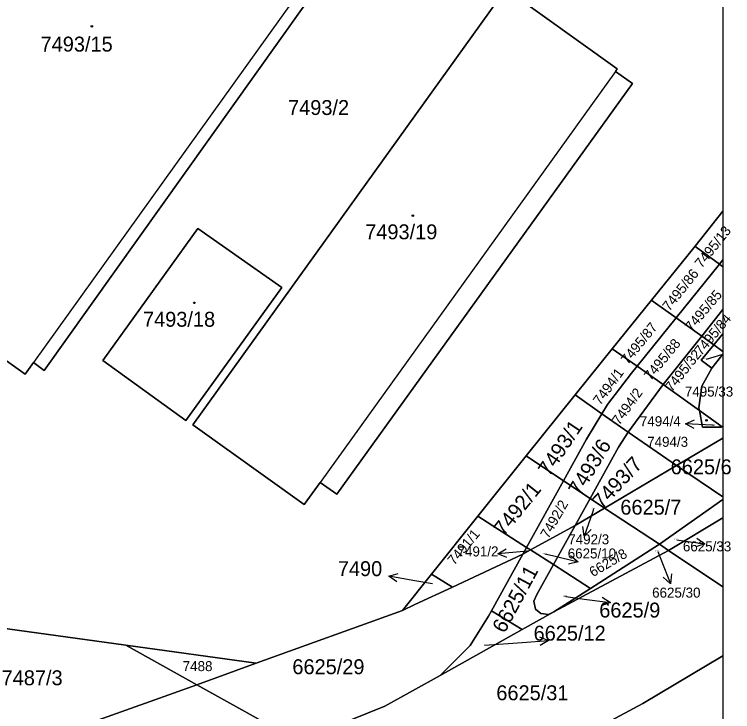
# Model space of a CAD drawing. Extents: x -596233 to -595156, y -1161235 to -1159375.
# Drawn here: x -595239 to -595157.1, y -1159674.6 to -1159595.1 of the extents above; entities that cross this region are included whole.
import ezdxf

# ---------------------------------------------------------------- set-up
doc = ezdxf.new("R2010")
doc.units = 0
for name, color, linetype in [('KN_CAR_KR', 7, 'Continuous'), ('KN_KULTURY', 7, 'Continuous'), ('KN_PARC_CIS_POM', 7, 'Continuous'), ('KN_PARC_CIS_POZ', 7, 'Continuous'), ('KN_PARC_CIS_STAV', 7, 'Continuous'), ('KN_PARC_PLOCHA', 7, 'Continuous'), ('PARC_C_SIPKA', 7, 'Continuous'), ('parcely_l', 7, 'Continuous')]:
    doc.layers.add(name, color=color, linetype=linetype)

msp = doc.modelspace()

# ---------------------------------------------------------------- linework, layer by layer
at = {"layer": 'KN_CAR_KR'}
for points in [[(-595204.63, -1159589.83), (-595236.8, -1159634.77)], [(-595170.49, -1159601.58), (-595204.13, -1159648.42)]]:
    msp.add_lwpolyline(points, dxfattribs=at)
at = {"layer": 'KN_KULTURY'}
for centre, radius in [((-595230.15, -1159596.43), 0.09), ((-595230.15, -1159596.43), 0.0398), ((-595193.57, -1159618.01), 0.09), ((-595193.57, -1159618.01), 0.0398), ((-595218.46, -1159627.95), 0.09), ((-595218.46, -1159627.95), 0.0398), ((-595160.11, -1159641.35), 0.09), ((-595160.11, -1159641.35), 0.0398)]:
    msp.add_circle(centre, radius, dxfattribs=at)
at = {"layer": 'KN_PARC_PLOCHA'}
for points in [[(-595260.22, -1159620.06), (-595261.95, -1159622.49), (-595267.14, -1159618.78), (-595274.72, -1159629.37), (-595278.08, -1159633.89), (-595270.36, -1159639.4), (-595262.12, -1159643), (-595259.82, -1159639.98), (-595254.4, -1159643.82), (-595246.89, -1159633.26), (-595252.08, -1159629.55), (-595250.33, -1159627.1), (-595237.74, -1159636.08), (-595236.8, -1159634.77), (-595235.56, -1159635.66), (-595203.52, -1159590.63), (-595204.63, -1159589.83), (-595202.51, -1159586.87), (-595201.38, -1159587.67), (-595197.85, -1159582.64), (-595198.93, -1159581.87), (-595198.38, -1159581.09), (-595223.66, -1159562.94), (-595263, -1159618.07)], [(-595250.33, -1159627.1), (-595260.22, -1159620.06), (-595263, -1159618.07), (-595223.66, -1159562.94), (-595198.38, -1159581.09), (-595198.93, -1159581.87), (-595197.85, -1159582.64), (-595201.38, -1159587.67), (-595202.51, -1159586.87), (-595204.63, -1159589.83), (-595203.52, -1159590.63), (-595235.56, -1159635.66), (-595236.8, -1159634.77), (-595237.74, -1159636.08)], [(-595168.56, -1159602.96), (-595202.23, -1159649.78), (-595204.13, -1159648.42), (-595205.94, -1159650.93), (-595218.62, -1159641.87), (-595182.97, -1159592.15), (-595170.27, -1159601.27), (-595170.49, -1159601.58)], [(-595168.56, -1159602.96), (-595170.49, -1159601.58), (-595170.27, -1159601.27), (-595182.97, -1159592.15), (-595218.62, -1159641.87), (-595205.94, -1159650.93), (-595204.13, -1159648.42), (-595202.23, -1159649.78)], [(-595158.2304, -1159623.0654), (-595158.63, -1159623.56), (-595161.27, -1159621.59), (-595161.41, -1159621.49), (-595158.2304, -1159617.5109)], [(-595208.49, -1159626.2), (-595219.42, -1159641.36), (-595228.91, -1159634.52), (-595218.07, -1159619.48)], [(-595208.49, -1159626.2), (-595218.07, -1159619.48), (-595228.91, -1159634.52), (-595219.42, -1159641.36)], [(-595158.63, -1159623.56), (-595163.56, -1159629.67), (-595166.2, -1159627.79), (-595166.39, -1159627.65), (-595161.41, -1159621.49), (-595161.27, -1159621.59)], [(-595158.2304, -1159623.859), (-595158.63, -1159623.56), (-595158.2304, -1159623.0654)], [(-595158.2304, -1159623.859), (-595158.2304, -1159628.7042), (-595160.66, -1159631.75), (-595163.56, -1159629.67), (-595158.63, -1159623.56)], [(-595163.56, -1159629.67), (-595168.01, -1159635.19), (-595170.87, -1159633.2), (-595166.39, -1159627.65), (-595166.2, -1159627.79)], [(-595158.2304, -1159631.4716), (-595159.28, -1159632.74), (-595160.66, -1159631.75), (-595158.2304, -1159628.7042)], [(-595160.66, -1159631.75), (-595164.89, -1159637.06), (-595165.06, -1159637.28), (-595168.01, -1159635.19), (-595163.56, -1159629.67)], [(-595158.2304, -1159633.4885), (-595159.28, -1159632.74), (-595158.2304, -1159631.4716)], [(-595159.28, -1159632.74), (-595160.72, -1159634.48), (-595159.52, -1159635.42), (-595160.66, -1159637.46), (-595160.97, -1159639.94), (-595160.91, -1159640.24), (-595165.06, -1159637.28), (-595164.89, -1159637.06), (-595160.66, -1159631.75)], [(-595168.01, -1159635.19), (-595168.65, -1159635.98), (-595171.38, -1159639.54), (-595172.02, -1159640.6), (-595175.09, -1159638.46), (-595170.87, -1159633.2)], [(-595158.2304, -1159633.4885), (-595158.2304, -1159633.8212), (-595159.52, -1159635.42), (-595160.72, -1159634.48), (-595159.28, -1159632.74)], [(-595158.2304, -1159642.0474), (-595158.32, -1159642.08), (-595160.91, -1159640.24), (-595160.97, -1159639.94), (-595160.66, -1159637.46), (-595159.52, -1159635.42), (-595158.2304, -1159633.8212)], [(-595165.06, -1159637.28), (-595169.04, -1159642.68), (-595172.02, -1159640.6), (-595171.38, -1159639.54), (-595168.65, -1159635.98), (-595168.01, -1159635.19)], [(-595160.91, -1159640.24), (-595160.55, -1159642.11), (-595158.45, -1159642.13), (-595158.32, -1159642.08), (-595158.2304, -1159642.1446), (-595158.2304, -1159643.3896), (-595163.53, -1159646.51), (-595169.04, -1159642.68), (-595165.06, -1159637.28)], [(-595172.02, -1159640.6), (-595173.77, -1159643.48), (-595176.41, -1159648.25), (-595180.65, -1159645.41), (-595175.09, -1159638.46)], [(-595158.32, -1159642.08), (-595158.45, -1159642.13), (-595160.55, -1159642.11), (-595160.91, -1159640.24)], [(-595169.04, -1159642.68), (-595170.13, -1159644.4), (-595173.38, -1159650.27), (-595176.41, -1159648.25), (-595173.77, -1159643.48), (-595172.02, -1159640.6)], [(-595158.2304, -1159642.1446), (-595158.32, -1159642.08), (-595158.2304, -1159642.0474)], [(-595163.53, -1159646.51), (-595171.75, -1159651.36), (-595173.38, -1159650.27), (-595170.13, -1159644.4), (-595169.04, -1159642.68)], [(-595158.2304, -1159650.0687), (-595163.53, -1159646.51), (-595158.2304, -1159643.3896)], [(-595176.41, -1159648.25), (-595180.61, -1159655.84), (-595186.15, -1159652.28), (-595180.65, -1159645.41)], [(-595158.2304, -1159650.0687), (-595158.2304, -1159650.3586), (-595165.48, -1159655.48), (-595171.75, -1159651.36), (-595163.53, -1159646.51)], [(-595173.38, -1159650.27), (-595175.08, -1159653.32), (-595180.16, -1159656.13), (-595180.61, -1159655.84), (-595176.41, -1159648.25)], [(-595171.75, -1159651.36), (-595175.08, -1159653.32), (-595173.38, -1159650.27)], [(-595158.2304, -1159652.4599), (-595164.45, -1159656.17), (-595165.48, -1159655.48), (-595158.2304, -1159650.3586)], [(-595165.48, -1159655.48), (-595173.33, -1159660.51), (-595177.56, -1159657.8), (-595175.08, -1159653.32), (-595171.75, -1159651.36)], [(-595180.61, -1159655.84), (-595181.04, -1159656.62), (-595189.06, -1159660.36), (-595191.45, -1159658.9), (-595186.15, -1159652.28)], [(-595158.2304, -1159660.3331), (-595164.45, -1159656.17), (-595158.2304, -1159652.4599)], [(-595177.56, -1159657.8), (-595180.16, -1159656.13), (-595175.08, -1159653.32)], [(-595177.56, -1159657.8), (-595179.45, -1159661.19), (-595179.79, -1159661.97), (-595179.58, -1159662.86), (-595178.97, -1159663.39), (-595178.13, -1159663.49), (-595177.49, -1159663.18), (-595181.12, -1159665.21), (-595184.61, -1159663.08), (-595181.04, -1159656.62), (-595180.16, -1159656.13)], [(-595180.16, -1159656.13), (-595181.04, -1159656.62), (-595180.61, -1159655.84)], [(-595164.45, -1159656.17), (-595177.49, -1159663.18), (-595173.33, -1159660.51), (-595165.48, -1159655.48)], [(-595184.61, -1159663.08), (-595184.95, -1159663.69), (-595187.03, -1159667.02), (-595190.45, -1159670.45), (-595196.77, -1159673.94), (-595206.65, -1159677.93), (-595218.2, -1159671.49), (-595211.41, -1159669.04), (-595194.76, -1159663.02), (-595193.35, -1159662.36), (-595189.06, -1159660.36), (-595181.04, -1159656.62)], [(-595158.2304, -1159660.3331), (-595158.2304, -1159668.1887), (-595167.35, -1159673.62), (-595191.28, -1159686.49), (-595206.65, -1159677.93), (-595196.77, -1159673.94), (-595190.45, -1159670.45), (-595181.12, -1159665.21), (-595177.49, -1159663.18), (-595164.45, -1159656.17)], [(-595173.33, -1159660.51), (-595177.49, -1159663.18), (-595178.13, -1159663.49), (-595178.97, -1159663.39), (-595179.58, -1159662.86), (-595179.79, -1159661.97), (-595179.45, -1159661.19), (-595177.56, -1159657.8)], [(-595189.06, -1159660.36), (-595193.35, -1159662.36), (-595194.76, -1159663.02), (-595191.45, -1159658.9)], [(-595226.29, -1159666.98), (-595218.2, -1159671.49), (-595244.5, -1159680.88), (-595248.22, -1159669.79), (-595248.8, -1159668.71), (-595251.97, -1159665.97), (-595255.47, -1159662.94)], [(-595181.12, -1159665.21), (-595190.45, -1159670.45), (-595187.03, -1159667.02), (-595184.95, -1159663.69), (-595184.61, -1159663.08)], [(-595211.41, -1159669.04), (-595218.2, -1159671.49), (-595226.29, -1159666.98)], [(-595158.2304, -1159687.4976), (-595164.95, -1159691.44), (-595168.72, -1159689.29), (-595174.08, -1159692.31), (-595178.24, -1159693.68), (-595191.28, -1159686.49), (-595167.35, -1159673.62), (-595158.2304, -1159668.1887)], [(-595206.65, -1159677.93), (-595233.74, -1159688.46), (-595244.27, -1159683.39), (-595243.97, -1159682.45), (-595244.5, -1159680.88), (-595218.2, -1159671.49)]]:
    msp.add_lwpolyline(points, close=True, dxfattribs=at)
msp.add_lwpolyline([(-595158.2304, -1159587.5562), (-595158.2304, -1159617.5109), (-595161.41, -1159621.49), (-595166.39, -1159627.65), (-595170.87, -1159633.2), (-595175.09, -1159638.46), (-595180.65, -1159645.41), (-595186.15, -1159652.28), (-595191.45, -1159658.9), (-595194.76, -1159663.02), (-595211.41, -1159669.04), (-595226.29, -1159666.98), (-595255.47, -1159662.94)], dxfattribs=at)
at = {"layer": 'PARC_C_SIPKA'}
for points in [[(-595160.11, -1159634.37), (-595159.22, -1159634.11), (-595158.2304, -1159633.8239)], [(-595161.5145, -1159642.299), (-595162.4854, -1159641.7446), (-595161.4594, -1159641.3005)], [(-595159.23, -1159641.92), (-595159.49, -1159641.91), (-595162.4854, -1159641.7446)], [(-595172.97, -1159651.41), (-595173.08, -1159651.73), (-595174.0502, -1159654.5688)], [(-595173.2537, -1159653.7842), (-595174.0502, -1159654.5688), (-595174.1999, -1159653.4608)], [(-595163.5, -1159654.96), (-595163.25, -1159655), (-595160.2815, -1159655.4333)], [(-595161.1988, -1159654.7941), (-595160.2815, -1159655.4333), (-595161.3432, -1159655.7836)], [(-595182.8542, -1159656.9757), (-595183.8967, -1159656.5719), (-595182.9481, -1159655.9802)], [(-595180.51, -1159656.25), (-595180.91, -1159656.29), (-595183.8967, -1159656.5719)], [(-595178.53, -1159656.56), (-595177.66, -1159656.77), (-595174.7469, -1159657.4867)], [(-595175.5985, -1159656.7623), (-595174.7469, -1159657.4867), (-595175.8374, -1159657.7333)], [(-595165.66, -1159656.32), (-595165.31, -1159657.19), (-595164.1985, -1159659.9765)], [(-595195.4063, -1159659.7769), (-595196.3049, -1159659.1117), (-595195.2335, -1159658.792)], [(-595191.34, -1159659.98), (-595193.35, -1159659.63), (-595196.3049, -1159659.1117)], [(-595164.1046, -1159658.8624), (-595164.1985, -1159659.9765), (-595165.0334, -1159659.2329)], [(-595176.14, -1159661.45), (-595174.03, -1159661.73), (-595171.0565, -1159662.128)], [(-595171.9813, -1159661.4998), (-595171.0565, -1159662.128), (-595172.114, -1159662.4909)], [(-595185.42, -1159666.97), (-595181.11, -1159666.67), (-595178.1173, -1159666.4609)], [(-595179.1497, -1159666.0318), (-595178.1173, -1159666.4609), (-595179.08, -1159667.0294)]]:
    msp.add_lwpolyline(points, dxfattribs=at)
at = {"layer": 'parcely_l'}
for points in [[(-595250.33, -1159627.1), (-595237.74, -1159636.08), (-595236.8, -1159634.77), (-595235.56, -1159635.66), (-595203.52, -1159590.63), (-595204.63, -1159589.83), (-595202.51, -1159586.87), (-595201.38, -1159587.67), (-595197.85, -1159582.64), (-595198.93, -1159581.87), (-595198.38, -1159581.09), (-595223.66, -1159562.94), (-595263, -1159618.07), (-595260.22, -1159620.06)], [(-595158.2304, -1159587.5562), (-595158.2304, -1159617.5109)], [(-595168.56, -1159602.96), (-595170.49, -1159601.58), (-595170.27, -1159601.27), (-595182.97, -1159592.15), (-595218.62, -1159641.87), (-595205.94, -1159650.93), (-595204.13, -1159648.42), (-595202.23, -1159649.78), (-595168.56, -1159602.96)], [(-595158.2304, -1159617.5109), (-595161.41, -1159621.49)], [(-595158.2304, -1159617.5109), (-595158.2304, -1159623.0654)], [(-595208.49, -1159626.2), (-595218.07, -1159619.48), (-595228.91, -1159634.52), (-595219.42, -1159641.36), (-595208.49, -1159626.2)], [(-595161.41, -1159621.49), (-595166.39, -1159627.65)], [(-595158.63, -1159623.56), (-595161.27, -1159621.59), (-595161.41, -1159621.49)], [(-595158.63, -1159623.56), (-595158.2304, -1159623.0654)], [(-595158.2304, -1159623.0654), (-595158.2304, -1159623.859)], [(-595163.56, -1159629.67), (-595158.63, -1159623.56)], [(-595158.63, -1159623.56), (-595158.2304, -1159623.859)], [(-595158.2304, -1159623.859), (-595158.2304, -1159628.7042)], [(-595166.39, -1159627.65), (-595170.87, -1159633.2)], [(-595163.56, -1159629.67), (-595166.2, -1159627.79), (-595166.39, -1159627.65)], [(-595160.66, -1159631.75), (-595158.2304, -1159628.7042)], [(-595158.2304, -1159628.7042), (-595158.2304, -1159631.4716)], [(-595168.01, -1159635.19), (-595163.56, -1159629.67)], [(-595160.66, -1159631.75), (-595163.56, -1159629.67)], [(-595158.2304, -1159631.4716), (-595159.28, -1159632.74)], [(-595158.2304, -1159631.4716), (-595158.2304, -1159633.4885)], [(-595165.06, -1159637.28), (-595164.89, -1159637.06), (-595160.66, -1159631.75)], [(-595159.28, -1159632.74), (-595160.66, -1159631.75)], [(-595170.87, -1159633.2), (-595175.09, -1159638.46)], [(-595170.87, -1159633.2), (-595168.01, -1159635.19)], [(-595159.52, -1159635.42), (-595160.72, -1159634.48), (-595159.28, -1159632.74)], [(-595159.28, -1159632.74), (-595158.2304, -1159633.4885)], [(-595158.2304, -1159633.8212), (-595159.52, -1159635.42)], [(-595158.2304, -1159633.4885), (-595158.2304, -1159633.8212)], [(-595158.2304, -1159633.8212), (-595158.2304, -1159642.0474)], [(-595168.01, -1159635.19), (-595168.65, -1159635.98), (-595171.38, -1159639.54), (-595172.02, -1159640.6)], [(-595165.06, -1159637.28), (-595168.01, -1159635.19)], [(-595160.91, -1159640.24), (-595160.97, -1159639.94), (-595160.66, -1159637.46), (-595159.52, -1159635.42)], [(-595169.04, -1159642.68), (-595165.06, -1159637.28)], [(-595165.06, -1159637.28), (-595160.91, -1159640.24)], [(-595175.09, -1159638.46), (-595180.65, -1159645.41)], [(-595172.02, -1159640.6), (-595175.09, -1159638.46)], [(-595160.91, -1159640.24), (-595160.55, -1159642.11), (-595158.45, -1159642.13), (-595158.32, -1159642.08)], [(-595158.32, -1159642.08), (-595160.91, -1159640.24)], [(-595176.41, -1159648.25), (-595173.77, -1159643.48), (-595172.02, -1159640.6)], [(-595172.02, -1159640.6), (-595169.04, -1159642.68)], [(-595158.2304, -1159642.0474), (-595158.32, -1159642.08)], [(-595158.32, -1159642.08), (-595158.2304, -1159642.1446)], [(-595158.2304, -1159642.0474), (-595158.2304, -1159642.1446)], [(-595158.2304, -1159642.1446), (-595158.2304, -1159643.3896)], [(-595173.38, -1159650.27), (-595170.13, -1159644.4), (-595169.04, -1159642.68)], [(-595163.53, -1159646.51), (-595169.04, -1159642.68)], [(-595163.53, -1159646.51), (-595158.2304, -1159643.3896)], [(-595158.2304, -1159643.3896), (-595158.2304, -1159650.0687)], [(-595180.65, -1159645.41), (-595186.15, -1159652.28)], [(-595180.65, -1159645.41), (-595176.41, -1159648.25)], [(-595171.75, -1159651.36), (-595163.53, -1159646.51)], [(-595163.53, -1159646.51), (-595158.2304, -1159650.0687)], [(-595180.61, -1159655.84), (-595176.41, -1159648.25)], [(-595176.41, -1159648.25), (-595173.38, -1159650.27)], [(-595175.08, -1159653.32), (-595173.38, -1159650.27)], [(-595173.38, -1159650.27), (-595171.75, -1159651.36)], [(-595165.48, -1159655.48), (-595158.2304, -1159650.3586)], [(-595158.2304, -1159650.0687), (-595158.2304, -1159650.3586)], [(-595158.2304, -1159650.3586), (-595158.2304, -1159652.4599)], [(-595171.75, -1159651.36), (-595175.08, -1159653.32)], [(-595171.75, -1159651.36), (-595165.48, -1159655.48)], [(-595186.15, -1159652.28), (-595191.45, -1159658.9)], [(-595180.61, -1159655.84), (-595186.15, -1159652.28)], [(-595158.2304, -1159652.4599), (-595164.45, -1159656.17)], [(-595158.2304, -1159652.4599), (-595158.2304, -1159660.3331)], [(-595175.08, -1159653.32), (-595180.16, -1159656.13)], [(-595177.56, -1159657.8), (-595175.08, -1159653.32)], [(-595180.61, -1159655.84), (-595181.04, -1159656.62)], [(-595181.04, -1159656.62), (-595180.16, -1159656.13)], [(-595180.16, -1159656.13), (-595180.61, -1159655.84)], [(-595177.56, -1159657.8), (-595180.16, -1159656.13)], [(-595165.48, -1159655.48), (-595173.33, -1159660.51)], [(-595164.45, -1159656.17), (-595165.48, -1159655.48)], [(-595189.06, -1159660.36), (-595181.04, -1159656.62)], [(-595181.04, -1159656.62), (-595184.61, -1159663.08)], [(-595177.49, -1159663.18), (-595164.45, -1159656.17)], [(-595164.45, -1159656.17), (-595158.2304, -1159660.3331)], [(-595177.49, -1159663.18), (-595178.13, -1159663.49), (-595178.97, -1159663.39), (-595179.58, -1159662.86), (-595179.79, -1159661.97), (-595179.45, -1159661.19), (-595177.56, -1159657.8)], [(-595173.33, -1159660.51), (-595177.56, -1159657.8)], [(-595191.45, -1159658.9), (-595194.76, -1159663.02)], [(-595191.45, -1159658.9), (-595189.06, -1159660.36)], [(-595194.76, -1159663.02), (-595193.35, -1159662.36), (-595189.06, -1159660.36)], [(-595173.33, -1159660.51), (-595177.49, -1159663.18)], [(-595158.2304, -1159660.3331), (-595158.2304, -1159668.1887)], [(-595226.29, -1159666.98), (-595255.47, -1159662.94)], [(-595194.76, -1159663.02), (-595211.41, -1159669.04)], [(-595190.45, -1159670.45), (-595187.03, -1159667.02), (-595184.95, -1159663.69), (-595184.61, -1159663.08)], [(-595184.61, -1159663.08), (-595181.12, -1159665.21)], [(-595181.12, -1159665.21), (-595177.49, -1159663.18)], [(-595190.45, -1159670.45), (-595181.12, -1159665.21)], [(-595211.41, -1159669.04), (-595226.29, -1159666.98)], [(-595226.29, -1159666.98), (-595218.2, -1159671.49)], [(-595158.2304, -1159668.1887), (-595167.35, -1159673.62), (-595191.28, -1159686.49)], [(-595158.2304, -1159668.1887), (-595158.2304, -1159687.4976)], [(-595218.2, -1159671.49), (-595211.41, -1159669.04)], [(-595206.65, -1159677.93), (-595196.77, -1159673.94), (-595190.45, -1159670.45)], [(-595244.5, -1159680.88), (-595218.2, -1159671.49)], [(-595218.2, -1159671.49), (-595206.65, -1159677.93)]]:
    msp.add_lwpolyline(points, dxfattribs=at)

# ---------------------------------------------------------------- texts
at = {"layer": 'KN_PARC_CIS_POM'}
for s, p in [('7495/82', (-595160.4433, -1159634.37)), ('7494/4', (-595159.5133, -1159641.92)), ('7492/3', (-595173.2533, -1159651.41)), ('6625/33', (-595163.8333, -1159654.96)), ('6625/10', (-595178.8633, -1159656.56)), ('6625/30', (-595165.9933, -1159656.32)), ('7490', (-595191.5233, -1159659.98)), ('6625/9', (-595176.4233, -1159661.45)), ('6625/12', (-595185.7533, -1159666.97))]:
    msp.add_text(s, height=0.1, dxfattribs=at).set_placement(p)
msp.add_text('7491/2', height=0.1, rotation=30.138189, dxfattribs=at).set_placement((-595180.755, -1159656.3923))
at = {"layer": 'KN_PARC_CIS_POZ'}
for s, height, p in [('7493/2', 1.7, (-595207.7866, -1159606.54)), ('7494/3', 1.14, (-595166.87, -1159644.37)), ('6625/6', 1.7, (-595164.1918, -1159647.5)), ('6625/7', 1.7, (-595169.9266, -1159652.1)), ('7492/3', 1.14, (-595175.8609, -1159655.486)), ('6625/33', 1.14, (-595162.8002, -1159656.29)), ('7491/2', 1.14, (-595188.4744, -1159656.8654)), ('6625/10', 1.14, (-595175.9223, -1159657.0927)), ('7490', 1.7, (-595202.1166, -1159659.11)), ('6625/30', 1.14, (-595166.305, -1159661.56)), ('6625/9', 1.7, (-595172.3266, -1159663.83)), ('6625/12', 1.7, (-595179.8116, -1159666.46)), ('7488', 1.14, (-595219.79, -1159669.94)), ('6625/29', 1.7, (-595207.2966, -1159670.29)), ('7487/3', 1.7, (-595240.4266, -1159671.55)), ('6625/31', 1.7, (-595184.0566, -1159673.26))]:
    msp.add_text(s, height=height, dxfattribs=at).set_placement(p)
for s, height, rotation, p in [('7495/13', 1.14, 51.563382, (-595160.6574, -1159624.0776)), ('7495/86', 1.14, 51.563555, (-595164.3422, -1159628.9765)), ('7495/85', 1.14, 50.031258, (-595161.7919, -1159631.3043)), ('7495/84', 1.14, 50.339433, (-595160.717, -1159634.0374)), ('7495/87', 1.14, 50.932471, (-595169.0849, -1159635.0603)), ('7495/88', 1.14, 50.840525, (-595166.4596, -1159636.8965)), ('7495/32', 1.14, 51.549201, (-595164.043, -1159638.1759)), ('7494/1', 1.14, 53.942326, (-595172.2112, -1159639.7012)), ('7494/2', 1.14, 54.174872, (-595170.0405, -1159641.9789)), ('7493/1', 1.7, 56.166603, (-595178.0218, -1159647.851)), ('7493/6', 1.7, 58.675563, (-595174.5141, -1159650.0945)), ('7493/7', 1.7, 47.153321, (-595172.0255, -1159651.5714)), ('7492/1', 1.7, 51.166845, (-595183.2003, -1159654.662)), ('7492/2', 1.14, 60.4172, (-595178.1246, -1159654.9189)), ('7491/1', 1.14, 50.086321, (-595188.8525, -1159657.9374)), ('6625/8', 1.14, 30.423582, (-595173.0452, -1159659.2456)), ('6625/11', 1.7, 61.643155, (-595183.1214, -1159665.7167))]:
    msp.add_text(s, height=height, rotation=rotation, dxfattribs=at).set_placement(p)
at = {"layer": 'KN_PARC_CIS_STAV'}
for s, height, p in [('7493/15', 1.7, (-595235.9866, -1159599.31)), ('7493/19', 1.7, (-595198.9966, -1159620.71)), ('7493/18', 1.7, (-595224.3166, -1159630.68)), ('7495/33', 1.14, (-595162.5752, -1159638.64)), ('7494/4', 1.14, (-595167.7, -1159642.02))]:
    msp.add_text(s, height=height, dxfattribs=at).set_placement(p)

doc.saveas('drawing.dxf')
